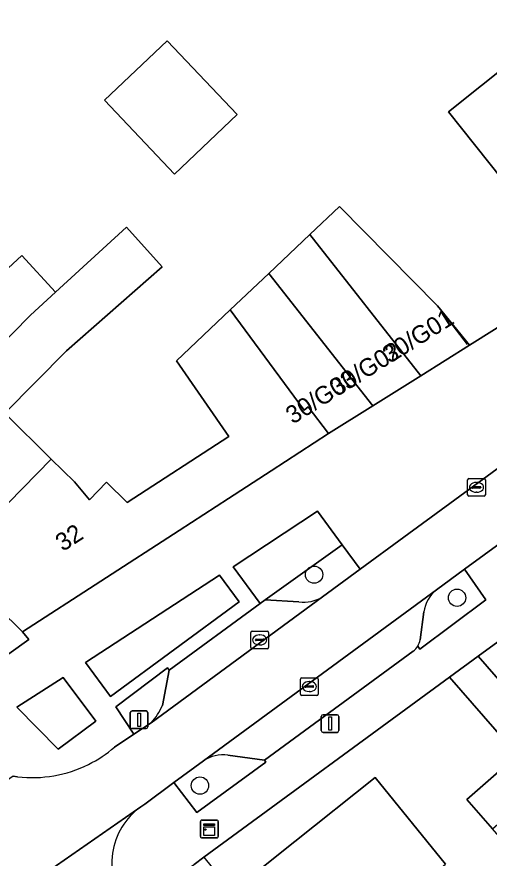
# Model space of a CAD drawing. Extents: x 161772 to 163126, y 383092 to 383917.
# Drawn here: x 162180.69 to 162207.36, y 383293.68 to 383341.19 of the extents above; entities that cross this region are included whole.
import ezdxf

# ---------------------------------------------------------------- set-up
doc = ezdxf.new("R2010")
doc.units = 0
for name, color, linetype in [('IMGEO_Boom', 7, 'Continuous'), ('IMGEO_Erf', 7, 'Continuous'), ('IMGEO_Groenvoorziening', 7, 'Continuous'), ('IMGEO_Kast', 7, 'Continuous'), ('IMGEO_Kolk', 7, 'Continuous'), ('IMGEO_Lichtmast', 7, 'Continuous'), ('IMGEO_Muur', 7, 'Continuous'), ('IMGEO_Pand', 7, 'Continuous'), ('IMGEO_Pand_nummerreeks', 7, 'Continuous'), ('IMGEO_Parkeervlak_open', 7, 'Continuous'), ('IMGEO_Rijbaan_lokaal_open', 7, 'Continuous'), ('IMGEO_Voetpad_open', 7, 'Continuous')]:
    doc.layers.add(name, color=color, linetype=linetype)

msp = doc.modelspace()

# ---------------------------------------------------------------- linework, layer by layer
at = {"layer": 'IMGEO_Boom'}
for centre in [(162197.477, 383309.688), (162205.548, 383308.381), (162191.03, 383297.775)]:
    msp.add_circle(centre, 0.489, dxfattribs=at)
at = {"layer": 'IMGEO_Erf'}
for points in [[(162210.75, 383350.151), (162212.893, 383352.202), (162216.505, 383355.659), (162222.018, 383349.899), (162218.406, 383346.442), (162216.263, 383344.391), (162214.839, 383343.394), (162216.893, 383340.821), (162213.867, 383338.405), (162215.216, 383336.937), (162208.071, 383332.045), (162205.057, 383335.822), (162212.428, 383341.705), (162212.775, 383341.948), (162209.166, 383345.61), (162211.986, 383348.86)], [(162189.183, 383339.841), (162193.139, 383335.672), (162189.601, 383332.314), (162185.645, 383336.482)]]:
    msp.add_lwpolyline(points, close=True, dxfattribs=at)
for points in [[(162135.951, 383346.477), (162178.344, 383304.872), (162178.959, 383304.304), (162181.367, 383306.033), (162181.014, 383306.463), (162176.964, 383310.44), (162172.299, 383315.02), (162167.524, 383319.71), (162162.652, 383324.493), (162157.791, 383329.267), (162153.023, 383333.949), (162148.486, 383338.404), (162151.999, 383341.963)], [(162178.41, 383325.367), (162180.97, 383327.714), (162182.87, 383325.641), (162186.874, 383329.311), (162188.904, 383327.069), (162183.497, 383322.335), (162180.009, 383318.801), (162182.632, 383316.213), (162183.936, 383314.926), (162184.783, 383313.911), (162185.758, 383314.905), (162186.914, 383313.771), (162192.656, 383317.492), (162189.696, 383321.763), (162192.742, 383324.643), (162194.916, 383326.699), (162197.24, 383328.896), (162198.908, 383330.473), (162204.436, 383324.877), (162206.249, 383322.642), (162219.852, 383331.173)], [(162215.786, 383291.702), (162211.829, 383296.212), (162208.969, 383293.71), (162207.542, 383295.342), (162206.101, 383296.99), (162208.961, 383299.492), (162205.114, 383303.895), (162191.239, 383293.73), (162190.698, 383293.319)], [(162192.823, 383291.783), (162196.384, 383294.623), (162200.915, 383298.238), (162204.889, 383293.346)]]:
    msp.add_lwpolyline(points, dxfattribs=at)
at = {"layer": 'IMGEO_Groenvoorziening'}
for points in [[(162226.033, 383308.526), (162226.787, 383309.183), (162221.177, 383315.612), (162206.739, 383305.08), (162213.368, 383297.488), (162214.121, 383298.146), (162208.21, 383304.915), (162221.026, 383314.264)], [(162199.068, 383311.373), (162197.676, 383313.27), (162192.914, 383310.136), (162194.426, 383308.059), (162194.718, 383308.273)], [(162185.986, 383302.809), (162193.24, 383308.159), (162192.129, 383309.662), (162184.575, 383304.729)], [(162183.025, 383299.842), (162185.146, 383301.407), (162183.297, 383303.888), (162180.696, 383302.198)]]:
    msp.add_lwpolyline(points, close=True, dxfattribs=at)
for points in [[(162200.084, 383309.99), (162199.068, 383311.373), (162194.718, 383308.273), (162196.618, 383308.145)], [(162197.956, 383308.43), (162200.084, 383309.99)], [(162203.329, 383305.651), (162203.444, 383305.484), (162207.18, 383308.262), (162205.967, 383309.992)], [(162205.967, 383309.992), (162204.388, 383308.839)], [(162203.672, 383307.581), (162203.473, 383306.011)], [(162188.905, 383302.297), (162189.288, 383304.297), (162189.204, 383304.422), (162186.274, 383302.232), (162187.302, 383300.684), (162188.266, 383301.328)], [(162194.742, 383299.103), (162194.669, 383299.205), (162192.612, 383299.485)], [(162191.226, 383299.172), (162189.561, 383297.948), (162190.857, 383296.26), (162194.742, 383299.103)]]:
    msp.add_lwpolyline(points, dxfattribs=at)
for centre, radius, start, end in [((162196.859, 383310.296), 2.165, 263.604, 300.4451), ((162205.604, 383307.314), 1.95, 128.5655, 172.1411), ((162202.46, 383306.207), 1.031, 327.3645, 349.0326), ((162186.015, 383303.508), 3.134, 315.9251, 337.2698), ((162192.316, 383297.569), 1.939, 81.2264, 124.2248)]:
    msp.add_arc(centre, radius, start, end, dxfattribs=at)
at = {"layer": 'IMGEO_Kast'}
for p, q in [((162191.06, 383294.898), (162191.06, 383295.739)), ((162191.06, 383295.739), (162191.06, 383294.898)), ((162191.135, 383295.823), (162191.976, 383295.823)), ((162191.976, 383295.823), (162191.135, 383295.823)), ((162192.06, 383295.748), (162192.06, 383294.907)), ((162192.06, 383294.907), (162192.06, 383295.748)), ((162191.985, 383294.823), (162191.144, 383294.823)), ((162191.144, 383294.823), (162191.985, 383294.823))]:
    msp.add_line(p, q, dxfattribs=at)
for points in [[(162191.255, 383295.613), (162191.855, 383295.613), (162191.855, 383295.528), (162191.255, 383295.528), (162191.255, 383295.613)], [(162191.255, 383295.438), (162191.855, 383295.438), (162191.855, 383294.949), (162191.255, 383294.949), (162191.255, 383295.438)]]:
    msp.add_lwpolyline(points, dxfattribs=at)
msp.add_circle((162191.339, 383295.287), 0.0377, dxfattribs=at)
for centre, start, end in [((162191.138, 383295.745), 92.4484, 184.2845), ((162191.138, 383295.745), 92.4484, 184.2845), ((162191.982, 383295.745), 2.4484, 94.2845), ((162191.982, 383295.745), 2.4484, 94.2845), ((162191.138, 383294.901), 182.4484, 274.2845), ((162191.138, 383294.901), 182.4484, 274.2845), ((162191.982, 383294.901), 272.4484, 4.2845), ((162191.982, 383294.901), 272.4484, 4.2845)]:
    msp.add_arc(centre, 0.0779, start, end, dxfattribs=at)
at = {"layer": 'IMGEO_Kolk'}
for p, q in [((162206.145, 383314.193), (162206.145, 383315.045)), ((162206.22, 383315.119), (162207.072, 383315.119)), ((162207.146, 383315.045), (162207.146, 383314.193)), ((162206.404, 383314.613), (162206.404, 383314.625)), ((162206.842, 383314.576), (162206.444, 383314.576)), ((162206.447, 383314.662), (162206.845, 383314.662)), ((162206.633, 383314.899), (162206.658, 383314.899)), ((162206.888, 383314.625), (162206.888, 383314.613)), ((162207.072, 383314.119), (162206.22, 383314.119)), ((162206.656, 383314.339), (162206.631, 383314.339)), ((162193.979, 383306.504), (162194.831, 383306.504)), ((162193.904, 383305.578), (162193.904, 383306.43)), ((162194.206, 383306.047), (162194.604, 383306.047)), ((162194.392, 383306.284), (162194.417, 383306.284)), ((162194.905, 383306.43), (162194.905, 383305.578)), ((162194.163, 383305.998), (162194.163, 383306.01)), ((162194.601, 383305.961), (162194.203, 383305.961)), ((162194.415, 383305.724), (162194.39, 383305.724)), ((162194.647, 383306.01), (162194.647, 383305.998)), ((162194.831, 383305.504), (162193.979, 383305.504)), ((162196.706, 383302.943), (162196.706, 383303.795)), ((162196.781, 383303.869), (162197.633, 383303.869)), ((162197.194, 383303.649), (162197.219, 383303.649)), ((162197.707, 383303.795), (162197.707, 383302.943)), ((162196.965, 383303.363), (162196.965, 383303.375)), ((162197.403, 383303.326), (162197.005, 383303.326)), ((162197.008, 383303.412), (162197.406, 383303.412)), ((162197.449, 383303.375), (162197.449, 383303.363)), ((162197.633, 383302.869), (162196.781, 383302.869)), ((162197.217, 383303.089), (162197.192, 383303.089))]:
    msp.add_line(p, q, dxfattribs=at)
for points in [[(162206.145, 383314.193), (162206.145, 383315.045)], [(162206.22, 383315.119), (162207.072, 383315.119)], [(162207.146, 383315.045), (162207.146, 383314.193)], [(162207.072, 383314.119), (162206.22, 383314.119)], [(162193.979, 383306.504), (162194.831, 383306.504)], [(162193.904, 383305.578), (162193.904, 383306.43)], [(162194.905, 383306.43), (162194.905, 383305.578)], [(162194.831, 383305.504), (162193.979, 383305.504)], [(162196.706, 383302.943), (162196.706, 383303.795)], [(162196.781, 383303.869), (162197.633, 383303.869)], [(162197.707, 383303.795), (162197.707, 383302.943)], [(162197.633, 383302.869), (162196.781, 383302.869)]]:
    msp.add_lwpolyline(points, dxfattribs=at)
for centre, radius, start, end in [((162206.222, 383315.043), 0.0765, 91.552, 178.448), ((162206.222, 383315.043), 0.0765, 91.552, 178.448), ((162207.07, 383315.043), 0.0765, 1.552, 88.448), ((162207.07, 383315.043), 0.0765, 1.552, 88.448), ((162206.444, 383314.622), 0.0403, 85.8775, 175.7526), ((162206.441, 383314.612), 0.0366, 178.938, 274.7102), ((162206.845, 383314.619), 0.043, 264.8664, 352.4533), ((162206.849, 383314.624), 0.0386, 1.7309, 96.639), ((162206.222, 383314.195), 0.0765, 181.552, 268.448), ((162206.222, 383314.195), 0.0765, 181.552, 268.448), ((162207.07, 383314.195), 0.0765, 271.552, 358.448), ((162207.07, 383314.195), 0.0765, 271.552, 358.448), ((162193.981, 383306.428), 0.0765, 91.552, 178.448), ((162193.981, 383306.428), 0.0765, 91.552, 178.448), ((162194.829, 383306.428), 0.0765, 1.552, 88.448), ((162194.829, 383306.428), 0.0765, 1.552, 88.448), ((162194.203, 383306.007), 0.0403, 85.8775, 175.7526), ((162194.608, 383306.009), 0.0386, 1.7309, 96.639), ((162193.981, 383305.58), 0.0765, 181.552, 268.448), ((162193.981, 383305.58), 0.0765, 181.552, 268.448), ((162194.2, 383305.997), 0.0366, 178.938, 274.7102), ((162194.604, 383306.004), 0.043, 264.8664, 352.4533), ((162194.829, 383305.58), 0.0765, 271.552, 358.448), ((162194.829, 383305.58), 0.0765, 271.552, 358.448), ((162196.783, 383303.793), 0.0765, 91.552, 178.448), ((162196.783, 383303.793), 0.0765, 91.552, 178.448), ((162197.631, 383303.793), 0.0765, 1.552, 88.448), ((162197.631, 383303.793), 0.0765, 1.552, 88.448), ((162197.005, 383303.372), 0.0403, 85.8775, 175.7526), ((162197.002, 383303.362), 0.0366, 178.938, 274.7102), ((162197.406, 383303.369), 0.043, 264.8664, 352.4533), ((162197.41, 383303.374), 0.0386, 1.7309, 96.639), ((162196.783, 383302.945), 0.0765, 181.552, 268.448), ((162196.783, 383302.945), 0.0765, 181.552, 268.448), ((162197.631, 383302.945), 0.0765, 271.552, 358.448), ((162197.631, 383302.945), 0.0765, 271.552, 358.448)]:
    msp.add_arc(centre, radius, start, end, dxfattribs=at)
for centre, major_axis, ratio, start_param, end_param in [((162206.632, 383314.619), (-0.387, 0.002), 0.722429, 4.712389, 7.853982), ((162206.657, 383314.619), (-0.39, 0.002), 0.717154, 1.570796, 4.712389), ((162194.391, 383306.004), (-0.387, 0.002), 0.722429, 4.712389, 7.853982), ((162194.416, 383306.004), (-0.39, 0.002), 0.717154, 1.570796, 4.712389), ((162197.193, 383303.369), (-0.387, 0.002), 0.722429, 4.712389, 7.853982), ((162197.218, 383303.369), (-0.39, 0.002), 0.717154, 1.570796, 4.712389)]:
    msp.add_ellipse(centre, major_axis=major_axis, ratio=ratio, start_param=start_param, end_param=end_param, dxfattribs=at)
at = {"layer": 'IMGEO_Lichtmast'}
for p, q in [((162187.095, 383301.097), (162187.095, 383301.897)), ((162187.095, 383301.897), (162187.095, 383301.097)), ((162187.195, 383301.997), (162187.985, 383301.997)), ((162187.985, 383301.997), (162187.195, 383301.997)), ((162188.085, 383301.897), (162188.085, 383301.097)), ((162188.085, 383301.097), (162188.085, 383301.897)), ((162197.979, 383301.778), (162198.769, 383301.778)), ((162198.769, 383301.778), (162197.979, 383301.778)), ((162197.879, 383300.878), (162197.879, 383301.678)), ((162197.879, 383301.678), (162197.879, 383300.878)), ((162198.869, 383301.678), (162198.869, 383300.878)), ((162198.869, 383300.878), (162198.869, 383301.678)), ((162187.985, 383300.997), (162187.195, 383300.997)), ((162187.195, 383300.997), (162187.985, 383300.997)), ((162198.769, 383300.778), (162197.979, 383300.778)), ((162197.979, 383300.778), (162198.769, 383300.778))]:
    msp.add_line(p, q, dxfattribs=at)
for points in [[(162187.515, 383301.872), (162187.665, 383301.872), (162187.665, 383301.122), (162187.515, 383301.122), (162187.515, 383301.872)], [(162198.299, 383301.653), (162198.449, 383301.653), (162198.449, 383300.903), (162198.299, 383300.903), (162198.299, 383301.653)]]:
    msp.add_lwpolyline(points, dxfattribs=at)
for centre, start, end in [((162187.195, 383301.897), 90, 180), ((162187.195, 383301.897), 90, 180), ((162187.985, 383301.897), 0, 90), ((162187.985, 383301.897), 360, 90), ((162197.979, 383301.678), 90, 180), ((162197.979, 383301.678), 90, 180), ((162198.769, 383301.678), 0, 90), ((162198.769, 383301.678), 360, 90), ((162187.195, 383301.097), 180, 270), ((162187.195, 383301.097), 180, 270), ((162187.985, 383301.097), 270, 0), ((162187.985, 383301.097), 270, 0), ((162197.979, 383300.878), 180, 270), ((162197.979, 383300.878), 180, 270), ((162198.769, 383300.878), 270, 0), ((162198.769, 383300.878), 270, 0)]:
    msp.add_arc(centre, 0.1, start, end, dxfattribs=at)
at = {"layer": 'IMGEO_Muur'}
for points in [[(162204.436, 383324.877), (162206.115, 383322.689)], [(162205.114, 383303.895), (162191.239, 383293.73)], [(162208.961, 383299.492), (162205.114, 383303.895)], [(162191.239, 383293.73), (162192.116, 383292.653)]]:
    msp.add_lwpolyline(points, dxfattribs=at)
at = {"layer": 'IMGEO_Pand'}
for points in [[(162213.867, 383338.405), (162216.893, 383340.821), (162214.839, 383343.394), (162212.775, 383341.948), (162212.428, 383341.705), (162205.057, 383335.822), (162208.071, 383332.045), (162215.216, 383336.937)], [(162193.139, 383335.672), (162189.183, 383339.841), (162185.645, 383336.482), (162189.601, 383332.314)], [(162198.908, 383330.473), (162197.24, 383328.896), (162203.496, 383320.915), (162206.249, 383322.642), (162204.436, 383324.877)], [(162176.964, 383310.44), (162182.632, 383316.213), (162180.009, 383318.801), (162183.497, 383322.335), (162188.904, 383327.069), (162186.874, 383329.311), (162182.87, 383325.641), (162181.458, 383324.347), (162172.299, 383315.02)], [(162197.24, 383328.896), (162194.916, 383326.699), (162200.785, 383319.215), (162203.496, 383320.915)], [(162173.214, 383325.506), (162167.524, 383319.71), (162172.299, 383315.02), (162181.458, 383324.347), (162182.87, 383325.641), (162180.97, 383327.714), (162178.41, 383325.367), (162176.251, 383327.498), (162173.757, 383324.97)], [(162194.916, 383326.699), (162192.742, 383324.643), (162196.92, 383318.984), (162197.144, 383319.161), (162198.292, 383317.652), (162200.785, 383319.215)], [(162176.964, 383310.44), (162181.014, 383306.463), (162189.851, 383312.185), (162192.644, 383313.994), (162195.048, 383315.551), (162198.292, 383317.652), (162197.144, 383319.161), (162196.92, 383318.984), (162192.742, 383324.643), (162189.696, 383321.763), (162192.656, 383317.492), (162186.914, 383313.771), (162185.758, 383314.905), (162184.783, 383313.911), (162183.936, 383314.926), (162182.632, 383316.213)], [(162210.405, 383297.84), (162208.961, 383299.492), (162206.101, 383296.99), (162207.542, 383295.342)], [(162204.889, 383293.346), (162200.915, 383298.238), (162196.384, 383294.623), (162192.823, 383291.783), (162193.568, 383290.868), (162193.956, 383291.183), (162196.499, 383288.055), (162196.11, 383287.74), (162196.86, 383286.822)]]:
    msp.add_lwpolyline(points, close=True, dxfattribs=at)
at = {"layer": 'IMGEO_Parkeervlak_open'}
for points in [[(162188.266, 383301.328), (162197.956, 383308.43)], [(162204.388, 383308.839), (162191.226, 383299.172)], [(162196.618, 383308.145), (162194.718, 383308.273), (162194.426, 383308.059), (162189.288, 383304.297), (162188.905, 383302.297)], [(162203.473, 383306.011), (162203.672, 383307.581)], [(162192.612, 383299.485), (162194.669, 383299.205), (162203.066, 383305.367)]]:
    msp.add_lwpolyline(points, dxfattribs=at)
for centre, radius, start, end in [((162196.859, 383310.296), 2.165, 263.604, 300.4451), ((162205.604, 383307.314), 1.95, 128.5655, 172.1411), ((162202.443, 383306.208), 1.046, 306.537, 327.8602), ((162202.46, 383306.207), 1.031, 327.3645, 349.0326), ((162186.015, 383303.508), 3.134, 315.9251, 337.2698), ((162192.316, 383297.569), 1.939, 81.2264, 124.2248)]:
    msp.add_arc(centre, radius, start, end, dxfattribs=at)
at = {"layer": 'IMGEO_Rijbaan_lokaal_open'}
for points in [[(162236.001, 383336.216), (162235.267, 383335.684), (162232.588, 383333.742), (162221.778, 383325.843), (162220.009, 383324.55), (162216.752, 383322.174), (162216.726, 383322.155), (162210.137, 383317.35), (162202.551, 383311.798), (162200.084, 383309.99), (162197.956, 383308.43), (162188.266, 383301.328), (162187.302, 383300.684), (162186.204, 383299.95)], [(162180.728, 383298.277), (162180.472, 383298.312), (162173.647, 383293.553), (162172.965, 383293.041), (162173.143, 383292.801), (162176.419, 383288.739), (162187.69, 383296.571), (162187.908, 383296.732), (162189.561, 383297.948), (162191.226, 383299.172), (162204.388, 383308.839), (162205.967, 383309.992), (162215.343, 383316.836), (162215.461, 383316.922), (162234.981, 383331.174)], [(162187.69, 383296.571), (162176.419, 383288.739), (162177.338, 383287.422)]]:
    msp.add_lwpolyline(points, dxfattribs=at)
for centre, radius, start, end in [((162181.536, 383305.369), 7.152, 296.5496, 310.7406), ((162181.57, 383305.322), 7.095, 263.1848, 296.4768), ((162189.908, 383293.418), 3.855, 125.129, 218.9935)]:
    msp.add_arc(centre, radius, start, end, dxfattribs=at)
at = {"layer": 'IMGEO_Voetpad_open'}
for points in [[(162235.652, 383344.393), (162234.551, 383340.908), (162225.23, 383334.734), (162220.701, 383331.735), (162219.852, 383331.173), (162206.249, 383322.642), (162203.496, 383320.915), (162200.785, 383319.215), (162198.292, 383317.652), (162195.048, 383315.551), (162192.644, 383313.994), (162189.851, 383312.185), (162181.014, 383306.463), (162181.367, 383306.033), (162178.959, 383304.304), (162174.427, 383302.411), (162177.4, 383299.583)], [(162186.204, 383299.95), (162187.302, 383300.684), (162186.274, 383302.232), (162189.204, 383304.422), (162189.288, 383304.297), (162194.426, 383308.059), (162192.914, 383310.136), (162197.676, 383313.27), (162199.068, 383311.373), (162200.084, 383309.99), (162202.551, 383311.798), (162210.137, 383317.35), (162209.075, 383318.827), (162208.173, 383320.08)], [(162215.461, 383316.922), (162215.343, 383316.836), (162205.967, 383309.992), (162207.18, 383308.262), (162203.444, 383305.484), (162203.329, 383305.651)], [(162243.557, 383293.038), (162238.521, 383298.769), (162235.915, 383301.766), (162233.257, 383304.822), (162230.577, 383307.879), (162227.932, 383310.9), (162225.293, 383313.914), (162222.811, 383316.795), (162221.177, 383315.612), (162226.787, 383309.183), (162226.033, 383308.526), (162214.121, 383298.146), (162213.368, 383297.488), (162206.739, 383305.08), (162205.114, 383303.895), (162208.961, 383299.492), (162210.405, 383297.84), (162211.829, 383296.212), (162215.786, 383291.702)], [(162186.912, 383290.992), (162190.698, 383293.319), (162191.239, 383293.73), (162205.114, 383303.895), (162206.739, 383305.08), (162221.177, 383315.612)], [(162203.066, 383305.367), (162194.669, 383299.205), (162194.742, 383299.103), (162190.857, 383296.26), (162189.561, 383297.948), (162187.908, 383296.732), (162187.69, 383296.571)], [(162180.472, 383298.312), (162180.728, 383298.277)]]:
    msp.add_lwpolyline(points, dxfattribs=at)
for points in [[(162193.24, 383308.159), (162185.986, 383302.809), (162184.575, 383304.729), (162192.129, 383309.662)], [(162185.146, 383301.407), (162183.025, 383299.842), (162180.696, 383302.198), (162183.297, 383303.888)]]:
    msp.add_lwpolyline(points, close=True, dxfattribs=at)
for centre, radius, start, end in [((162202.443, 383306.208), 1.046, 306.537, 327.8602), ((162181.536, 383305.369), 7.152, 296.5496, 310.7406), ((162181.57, 383305.322), 7.095, 263.1848, 296.4768), ((162189.908, 383293.418), 3.855, 125.129, 218.9935)]:
    msp.add_arc(centre, radius, start, end, dxfattribs=at)

# ---------------------------------------------------------------- texts
at = {"layer": 'IMGEO_Pand_nummerreeks'}
for s, rotation, p in [('30/G01', 32.0914, (162201.745, 383321.588)), ('30/G02', 32.0914, (162198.781, 383319.73)), ('30/G03', 32.0914, (162196.275, 383318.158)), ('32', 32.8317, (162183.285, 383310.967))]:
    msp.add_text(s, height=1, rotation=rotation, dxfattribs=at).set_placement(p)

doc.saveas('drawing.dxf')
